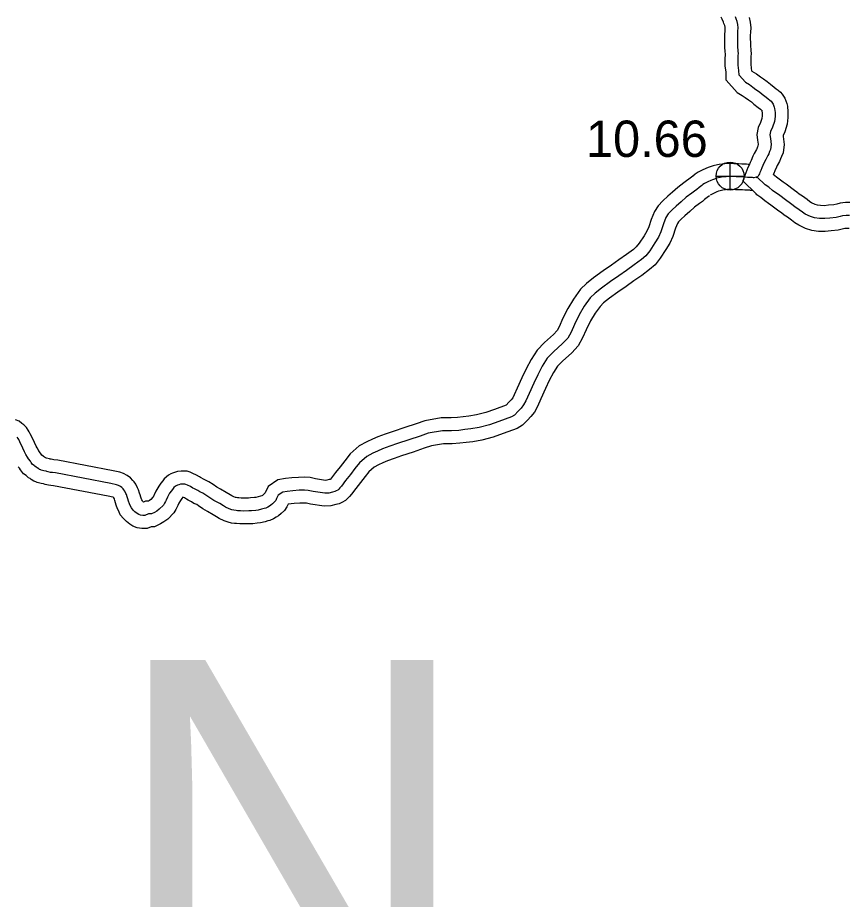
# Model space of a CAD drawing. Extents: x 31699 to 244310, y -8841 to 11474.
# Drawn here: x 147987 to 148629, y -3602 to -2919 of the extents above; entities that cross this region are included whole.
import ezdxf

# ---------------------------------------------------------------- set-up
doc = ezdxf.new("R2010")
doc.units = 0
for name, color, linetype in [('B_Logo', 7, 'Continuous'), ('Level 21', 7, 'Continuous'), ('Level 48', 7, 'Continuous'), ('Level 55', 7, 'Continuous'), ('R_XS_EARTHWORK_STAGE2', 7, 'Continuous'), ('S_WALL_ANNOT', 7, 'Continuous')]:
    doc.layers.add(name, color=color, linetype=linetype)

msp = doc.modelspace()

# ---------------------------------------------------------------- linework, layer by layer
at = {"layer": 'B_Logo'}
for points in [[(148545.09, -2963.33), (148544.97, -2959.8), (148544.45, -2955.67), (148544.44, -2951.07), (148544.53, -2947.87), (148544.64, -2946.86), (148544.41, -2944.47), (148544.16, -2941), (148544.03, -2932.53), (148544.18, -2929.33), (148544.47, -2926.66), (148544.17, -2924.13), (148543.53, -2921.73), (148542.77, -2919.68), (148542.22, -2918.22)], [(148545.09, -2963.33), (148549.99, -2968.79), (148553.12, -2970.6), (148555.84, -2972.61), (148558.17, -2974.29), (148560.82, -2976.1), (148563.02, -2977.98), (148566.14, -2980.46), (148567.73, -2981.74), (148568.99, -2982.68), (148569.92, -2983.55), (148570.59, -2984.28), (148571.58, -2985.69), (148572.37, -2988.1), (148572.64, -2989.1), (148572.96, -2992.18), (148572.95, -2995.32), (148572.48, -2999.06), (148571.07, -3003.53), (148569.53, -3006.94), (148568.99, -3009.61), (148569.38, -3012.28), (148569.96, -3016.9), (148569.42, -3020.91), (148568.75, -3022.51), (148568.08, -3024.24), (148567.48, -3025.51), (148565.74, -3028.58), (148564.87, -3030.32), (148563.59, -3033.39), (148562.79, -3035.19), (148561.92, -3037.06), (148561.18, -3038.73), (148560.85, -3039.59), (148560.38, -3040.6), (148559.91, -3041.46), (148559.17, -3042.2), (148558.44, -3042.73)], [(148558.28, -3042.38), (148556.64, -3042.72), (148556.38, -3042.79), (148555.44, -3042.65), (148554.45, -3042.52), (148552.78, -3042.45), (148551.58, -3042.44), (148550.12, -3042.3), (148548.45, -3042.23), (148546.79, -3042.09), (148544.39, -3042.09), (148542.93, -3042.02), (148540.47, -3041.88), (148538.6, -3041.74), (148536.67, -3041.8), (148535.14, -3041.93), (148533.27, -3042.12), (148531.61, -3042.39), (148530.41, -3042.65), (148527.75, -3043.18), (148526.01, -3043.77), (148524.48, -3044.31), (148523.21, -3044.77), (148520.81, -3045.83), (148518.35, -3047.16), (148517.01, -3047.96), (148516.15, -3048.76)], [(148630.59, -3071.93), (148628, -3071.99), (148625.2, -3072.25), (148623.33, -3072.78), (148620.2, -3073.58), (148615.41, -3074.03), (148611.41, -3074.42), (148607.35, -3074.34), (148603.62, -3073.86), (148600.3, -3072.79), (148596.18, -3070.84), (148594.12, -3069.49), (148591.72, -3067.68), (148588.34, -3065.2), (148585.88, -3063.52), (148583.82, -3061.98), (148581.96, -3060.64), (148575.65, -3055.81), (148573.65, -3054.47), (148570.99, -3052.59), (148568.07, -3050.17), (148565.35, -3048.3), (148565.28, -3048.23), (148559.17, -3042.2), (148558.28, -3042.38)], [(148516.15, -3048.76), (148514.28, -3050.23), (148512.28, -3051.76), (148510.54, -3053.16), (148508.41, -3054.75), (148504.14, -3057.88), (148500.33, -3061.48), (148496.53, -3064.68), (148493.19, -3067.68), (148490.32, -3070.81), (148488.45, -3073.61), (148486.57, -3078.42), (148484.55, -3084.56), (148482.61, -3088.77), (148480, -3093.04), (148475.92, -3099.24), (148472.85, -3103.18), (148469.58, -3106.04), (148463.91, -3110.23), (148457.91, -3114.5), (148452.04, -3118.76), (148445.5, -3123.15), (148438.63, -3128.14), (148433.62, -3132.21), (148429.95, -3135.74), (148425.21, -3142.21), (148421.32, -3148.88), (148417.58, -3156.29), (148415.03, -3162.23), (148412.42, -3166.9), (148408.48, -3171.17), (148401.54, -3177.5), (148396.6, -3182.56), (148392.78, -3188.57), (148389.24, -3195.31), (148386.09, -3201.85), (148382.54, -3209.86), (148380.06, -3215.46), (148378.25, -3218.67), (148376.32, -3221.2), (148374.11, -3223.53), (148371.17, -3226.67), (148369.04, -3228), (148359.04, -3231.51), (148351.91, -3234.17), (148343.78, -3236.08), (148337.46, -3237.27), (148332.73, -3237.85), (148328.06, -3238.38), (148322.54, -3238.76), (148315.41, -3238.81), (148304.42, -3240.65), (148298.23, -3242.77), (148289.5, -3245.69), (148280.63, -3248.67), (148274.64, -3250.73), (148269.17, -3252.78), (148265.3, -3254.38), (148261.5, -3256.1), (148256.84, -3258.7), (148251.3, -3263.56), (148247.76, -3268.03), (148244.28, -3272.7), (148240.47, -3277.3), (148237.33, -3281.57), (148236.13, -3282.9), (148235.26, -3283.83), (148234.39, -3284.63), (148233.26, -3285.3), (148232.26, -3285.7), (148230.33, -3286.22), (148227.53, -3286.95), (148224.33, -3287.14), (148215.28, -3285.72), (148211.62, -3284.9), (148208.56, -3284.69), (148204.5, -3284.82), (148199.71, -3285.2), (148195.24, -3285.66), (148191.78, -3286.25)], [(147994.98, -3260.38), (147994.32, -3259.1), (147993, -3256.96), (147992, -3255.02), (147990.61, -3252.08), (147988.3, -3247.32), (147987.44, -3245.52), (147987.04, -3244.78), (147986.24, -3243.58)], [(148191.78, -3286.25), (148188.38, -3288.58), (148187.11, -3291.05), (148186.37, -3292.65), (148185.57, -3293.79), (148183.96, -3295.32), (148182.63, -3296.45), (148181.5, -3297.18), (148180.23, -3297.98), (148178.63, -3298.58), (148177.43, -3298.91), (148175.5, -3299.51), (148172.9, -3300.17), (148171.1, -3300.36), (148167.77, -3300.69), (148165.64, -3300.82), (148161.78, -3300.87), (148159.12, -3300.8), (148156.85, -3300.66), (148155.72, -3300.52), (148154.06, -3300.32), (148152.39, -3299.91), (148150.27, -3299.17), (148147.54, -3297.89), (148145.94, -3296.88), (148143.09, -3295.14), (148138.57, -3292.65), (148135.38, -3290.71), (148132.32, -3288.56), (148129.99, -3287.02), (148127.6, -3286.01), (148126, -3285.07), (148123.41, -3283.66), (148122.35, -3283.05), (148120.42, -3281.91), (148118.09, -3280.83), (148116.7, -3280.23), (148116.1, -3280.03), (148113.64, -3279.95), (148112.57, -3280.08), (148111.37, -3280.48), (148110.24, -3280.88), (148109.37, -3281.28), (148108.77, -3281.54), (148107.57, -3282.61), (148107.03, -3283.34), (148105.63, -3285.21), (148104.29, -3287.14), (148102.49, -3290.08), (148101.48, -3292.42), (148100.95, -3293.48), (148100.21, -3294.89), (148099.41, -3296.29), (148096.27, -3299.49), (148094.27, -3300.95), (148092.47, -3302.02), (148090.2, -3303.08), (148087.81, -3303.14), (148084.94, -3304.4), (148083.61, -3304.33), (148081.68, -3304.12), (148080.55, -3303.65), (148079.15, -3302.71), (148077.36, -3301.44), (148076.03, -3300.1), (148074.64, -3298.36), (148073.84, -3296.68), (148073.18, -3295.35), (148072.45, -3293.14), (148071.86, -3291.33), (148071.4, -3289.86), (148070.87, -3288.05), (148070.47, -3287.18), (148069.55, -3285.38), (148068.82, -3284.37), (148068.29, -3283.7), (148067.36, -3282.7), (148066.16, -3281.83), (148064.63, -3281.02), (148063.1, -3280.48), (148058.64, -3279.53), (148015.99, -3271.39), (148013.53, -3271.05), (148012.06, -3270.92), (148010.27, -3270.51), (148009.27, -3270.24), (148008.74, -3270.1), (148006.87, -3269.63), (148005.94, -3269.5), (148004.94, -3269.23), (148004.48, -3269.02), (148003.61, -3268.69), (148002.88, -3268.22), (148001.82, -3267.41), (148000.89, -3266.87), (148000.03, -3266.14), (147999.3, -3265.53), (147998.17, -3264.73), (147997.04, -3263.32), (147996.44, -3262.25), (147994.98, -3260.38)]]:
    msp.add_lwpolyline(points, dxfattribs=at)
at = {"layer": 'Level 21'}
for p, q in [((148538.14, -3052.31), (148538.14, -3030.64)), ((148527.3, -3041.47), (148548.97, -3041.47))]:
    msp.add_line(p, q, dxfattribs=at)
msp.add_circle((148538.14, -3041.47), 10.83, dxfattribs=at)
at = {"layer": 'Level 55'}
for points in [[(148630.46, -3081.94), (148628.57, -3081.98), (148627.04, -3082.13), (148625.93, -3082.44), (148621.91, -3083.46), (148616.37, -3083.98), (148611.8, -3084.43), (148606.62, -3084.33), (148601.43, -3083.66), (148596.6, -3082.1), (148591.29, -3079.59), (148588.36, -3077.68), (148585.75, -3075.7), (148582.56, -3073.37), (148580.06, -3071.66), (148577.89, -3070.04), (148575.99, -3068.67), (148569.81, -3063.93), (148567.97, -3062.7), (148564.92, -3060.54), (148562.04, -3058.16), (148558.9, -3056), (148558.22, -3055.31), (148547.97, -3045.18)], [(148630.73, -3061.93), (148627.42, -3062), (148623.36, -3062.38), (148620.74, -3063.12), (148618.49, -3063.69), (148614.45, -3064.08), (148611.02, -3064.41), (148608.09, -3064.35), (148605.82, -3064.06), (148603.99, -3063.47), (148601.07, -3062.09), (148599.87, -3061.31), (148597.7, -3059.66), (148594.11, -3057.03), (148591.7, -3055.39), (148589.74, -3053.92), (148587.92, -3052.61), (148581.48, -3047.68), (148579.33, -3046.24), (148577.07, -3044.64), (148574.11, -3042.19), (148571.42, -3040.34)]]:
    msp.add_lwpolyline(points, dxfattribs=at)
at = {"layer": 'R_XS_EARTHWORK_STAGE2'}
for points in [[(148535.22, -2967.3), (148534.99, -2960.6), (148534.45, -2956.31), (148534.44, -2950.94), (148534.54, -2947.15), (148534.59, -2946.77), (148534.44, -2945.32), (148534.16, -2941.44), (148534.03, -2932.37), (148534.21, -2928.55), (148534.41, -2926.71), (148534.32, -2926.01), (148533.99, -2924.76), (148533.41, -2923.19), (148533.02, -2922.16), (148531.92, -2919.86), (148531.2, -2918.27)], [(148555.11, -2960.19), (148554.44, -2955.03), (148554.44, -2951.2), (148554.51, -2948.58), (148554.7, -2946.96), (148554.37, -2943.61), (148554.15, -2940.56), (148554.03, -2932.69), (148554.15, -2930.11), (148554.54, -2926.6), (148554.01, -2922.24), (148553.08, -2918.71)], [(148555.11, -2960.19), (148558.61, -2962.23), (148561.74, -2964.54), (148563.91, -2966.1), (148566.91, -2968.15), (148569.38, -2970.27), (148572.37, -2972.64), (148573.84, -2973.82), (148575.42, -2974.99), (148577.07, -2976.54), (148578.41, -2978.03), (148580.61, -2981.14), (148581.97, -2985.26), (148582.5, -2987.3), (148582.96, -2991.67), (148582.95, -2995.97), (148582.28, -3001.21), (148580.42, -3007.11), (148579.14, -3009.94), (148579.29, -3010.93), (148580.05, -3016.94), (148579.15, -3023.55), (148578.03, -3026.24), (148577.27, -3028.2), (148576.35, -3030.13), (148574.56, -3033.29), (148573.97, -3034.48), (148572.78, -3037.34), (148571.89, -3039.34), (148571.42, -3040.34)], [(148535.22, -2967.3), (148543.61, -2976.64), (148547.62, -2978.97), (148549.94, -2980.69), (148552.42, -2982.48), (148554.74, -2984.06), (148556.65, -2985.7), (148559.9, -2988.28), (148561.62, -2989.66), (148562.57, -2990.36), (148562.6, -2990.39), (148562.77, -2990.91), (148562.96, -2992.69), (148562.96, -2994.67), (148562.67, -2996.91), (148561.71, -2999.95), (148559.95, -3003.85), (148558.84, -3009.34), (148559.47, -3013.64), (148559.88, -3016.85), (148559.69, -3018.26), (148559.47, -3018.77), (148558.89, -3020.29), (148558.6, -3020.89), (148556.91, -3023.87), (148555.77, -3026.15), (148554.41, -3029.43), (148553.69, -3031.04), (148552.81, -3032.93), (148551.94, -3034.9), (148547.97, -3045.18)], [(148552.81, -3032.45), (148552.07, -3032.44), (148550.8, -3032.32), (148549.08, -3032.25), (148547.22, -3032.1), (148544.65, -3032.09), (148543.46, -3032.03), (148541.12, -3031.9), (148538.82, -3031.73), (148536.09, -3031.81), (148534.2, -3031.97), (148531.97, -3032.21), (148529.75, -3032.56), (148528.36, -3032.86), (148525.14, -3033.5), (148522.75, -3034.32), (148521.12, -3034.89), (148519.46, -3035.49), (148516.41, -3036.85), (148513.4, -3038.47), (148510.99, -3039.91), (148509.37, -3041.41)], [(148509.98, -3040.89), (148508.15, -3042.32), (148506.1, -3043.89), (148504.4, -3045.26), (148502.45, -3046.72), (148497.72, -3050.19), (148493.67, -3054.01), (148489.97, -3057.13), (148486.15, -3060.56), (148482.43, -3064.62), (148479.53, -3068.96), (148477.15, -3075.04), (148475.23, -3080.89), (148473.78, -3084.05), (148471.56, -3087.68), (148467.79, -3093.41), (148465.55, -3096.28), (148463.3, -3098.25), (148458.04, -3102.14), (148452.08, -3106.37), (148446.31, -3110.56), (148439.77, -3114.95), (148432.53, -3120.21), (148426.99, -3124.71), (148422.4, -3129.13), (148416.83, -3136.72), (148412.53, -3144.1), (148408.51, -3152.06), (148406.04, -3157.81), (148404.27, -3160.99), (148401.42, -3164.07), (148394.58, -3170.3), (148388.71, -3176.32), (148384.12, -3183.55), (148380.3, -3190.81), (148377.01, -3197.65), (148373.39, -3205.81), (148371.11, -3210.97), (148369.89, -3213.15), (148368.69, -3214.71), (148366.83, -3216.68), (148364.77, -3218.87), (148364.68, -3218.93), (148355.64, -3222.11), (148349.01, -3224.58), (148341.71, -3226.29), (148335.92, -3227.38), (148331.55, -3227.92), (148327.16, -3228.42), (148322.16, -3228.76), (148314.55, -3228.81), (148301.96, -3230.92), (148295.02, -3233.3), (148286.32, -3236.21), (148277.42, -3239.2), (148271.25, -3241.31), (148265.5, -3243.48), (148261.33, -3245.2), (148257, -3247.17), (148251.04, -3250.48), (148244.02, -3256.64), (148239.82, -3261.94), (148236.41, -3266.52), (148232.59, -3271.14), (148229.57, -3275.24), (148228.75, -3276.15), (148228.58, -3276.34), (148227.75, -3276.56), (148225.96, -3277.03), (148224.82, -3277.1), (148217.15, -3275.89), (148213.06, -3274.98), (148208.75, -3274.68), (148203.95, -3274.83), (148198.79, -3275.24), (148193.89, -3275.75), (148187.94, -3276.76)], [(148555.41, -3052.75), (148554.04, -3052.56), (148553.55, -3052.49), (148552.55, -3052.45), (148551.1, -3052.44), (148549.44, -3052.28), (148547.83, -3052.22), (148546.36, -3052.09), (148544.14, -3052.09), (148542.4, -3052), (148539.81, -3051.86), (148538.39, -3051.75), (148537.25, -3051.79), (148536.08, -3051.88), (148534.58, -3052.04), (148533.47, -3052.22), (148532.46, -3052.44), (148530.36, -3052.86), (148529.28, -3053.23), (148527.84, -3053.73), (148526.96, -3054.05), (148525.22, -3054.82), (148523.29, -3055.86), (148523.03, -3056.01), (148522.92, -3056.11)], [(148522.32, -3056.63), (148520.4, -3058.13), (148518.45, -3059.62), (148516.68, -3061.05), (148514.36, -3062.79), (148510.55, -3065.58), (148506.99, -3068.95), (148503.09, -3072.23), (148500.23, -3074.79), (148498.21, -3077), (148497.37, -3078.26), (148495.98, -3081.8), (148493.88, -3088.23), (148491.45, -3093.49), (148488.45, -3098.39), (148484.06, -3105.07), (148480.15, -3110.08), (148475.86, -3113.83), (148469.78, -3118.33), (148463.74, -3122.62), (148457.76, -3126.96), (148451.23, -3131.35), (148444.72, -3136.07), (148440.25, -3139.7), (148437.5, -3142.35), (148433.58, -3147.69), (148430.12, -3153.65), (148426.64, -3160.52), (148424.01, -3166.65), (148420.57, -3172.81), (148415.53, -3178.27), (148408.49, -3184.69), (148404.48, -3188.8), (148401.44, -3193.58), (148398.17, -3199.8), (148395.17, -3206.04), (148391.68, -3213.9), (148389.01, -3219.95), (148386.62, -3224.19), (148383.94, -3227.69), (148381.39, -3230.39), (148377.57, -3234.46), (148373.4, -3237.07), (148362.44, -3240.92), (148354.81, -3243.76), (148345.85, -3245.87), (148338.99, -3247.15), (148333.9, -3247.79), (148328.97, -3248.34), (148322.92, -3248.76), (148316.28, -3248.8), (148306.89, -3250.38), (148301.43, -3252.24), (148292.68, -3255.17), (148283.85, -3258.14), (148278.02, -3260.14), (148272.84, -3262.09), (148269.28, -3263.55), (148266.01, -3265.04), (148262.63, -3266.92), (148258.57, -3270.48), (148255.69, -3274.12), (148252.15, -3278.87), (148248.36, -3283.45), (148245.09, -3287.89), (148243.5, -3289.65), (148242.32, -3290.93), (148240.38, -3292.71), (148237.67, -3294.31), (148235.44, -3295.19), (148232.91, -3295.89), (148229.1, -3296.88), (148223.85, -3297.19), (148213.42, -3295.54), (148210.19, -3294.83), (148208.37, -3294.7), (148205.05, -3294.8), (148200.62, -3295.16), (148196, -3295.63)], [(148003.85, -3255.76), (148003.02, -3254.16), (148001.71, -3252.05), (148000.98, -3250.61), (147999.63, -3247.75), (147997.3, -3242.98), (147996.36, -3240.99), (147995.63, -3239.64), (147994.76, -3238.33), (147993.54, -3236.2), (147991.37, -3234.01), (147989.84, -3233.03), (147987.89, -3231.3), (147984.98, -3230.22)], [(148187.94, -3276.76), (148180.64, -3281.76), (148178.11, -3286.67), (148177.78, -3287.4), (148177.27, -3287.89), (148176.66, -3288.4), (148176.12, -3288.75), (148175.77, -3288.97), (148175.55, -3289.06), (148174.63, -3289.31), (148172.79, -3289.88), (148171.12, -3290.3), (148170.08, -3290.42), (148166.99, -3290.72), (148165.27, -3290.82), (148161.85, -3290.87), (148159.56, -3290.81), (148157.76, -3290.69), (148156.93, -3290.59), (148155.86, -3290.46), (148155.23, -3290.31), (148154.04, -3289.89), (148152.35, -3289.1), (148151.22, -3288.39), (148148.1, -3286.49), (148143.58, -3284), (148140.86, -3282.34), (148137.96, -3280.3), (148134.74, -3278.17), (148132.1, -3277.05), (148130.93, -3276.36), (148128.27, -3274.92), (148127.37, -3274.4), (148125.08, -3273.05), (148122.18, -3271.71), (148120.29, -3270.89), (148117.89, -3270.08), (148113.17, -3269.93), (148110.37, -3270.28), (148108.14, -3271.02), (148106.48, -3271.6), (148105.26, -3272.16), (148103.3, -3273.03), (148100.12, -3275.85), (148099, -3277.39), (148097.52, -3279.36), (148095.92, -3281.68), (148093.59, -3285.46), (148092.41, -3288.2), (148092.05, -3288.92), (148091.44, -3290.07), (148091.37, -3290.2), (148089.7, -3291.9), (148088.76, -3292.59), (148087.84, -3293.13), (148085.58, -3293.19), (148084, -3293.89), (148083.85, -3293.79), (148083.51, -3293.44), (148083.17, -3293.02), (148082.84, -3292.32), (148082.46, -3291.55), (148081.95, -3290.01), (148081.38, -3288.27), (148080.97, -3286.96), (148080.27, -3284.56), (148079.48, -3282.82), (148078.09, -3280.13), (148076.78, -3278.33), (148075.89, -3277.19), (148074.04, -3275.19), (148071.47, -3273.32), (148068.65, -3271.83), (148065.81, -3270.83), (148060.62, -3269.73), (148017.61, -3261.52), (148014.68, -3261.12), (148013.64, -3261.02), (148012.68, -3260.8), (148011.81, -3260.57), (148011.2, -3260.41), (148008.83, -3259.81), (148008.23, -3259.72), (148007.36, -3259.06), (148006.69, -3258.67), (148006.46, -3258.48), (148005.39, -3257.6), (148005.24, -3257.49), (148004.81, -3256.72), (148002.88, -3254.23)], [(148196, -3295.63), (148195.07, -3297.67), (148193.18, -3300.35), (148190.66, -3302.75), (148188.6, -3304.5), (148186.87, -3305.61), (148184.69, -3306.99), (148181.71, -3308.1), (148180.23, -3308.51), (148178.21, -3309.14), (148174.68, -3310.03), (148172.13, -3310.31), (148168.56, -3310.66), (148166.01, -3310.81), (148161.71, -3310.87), (148158.67, -3310.79), (148155.94, -3310.62), (148154.51, -3310.45), (148152.26, -3310.17), (148149.56, -3309.51), (148146.49, -3308.44), (148142.73, -3306.68), (148140.67, -3305.38), (148138.07, -3303.79), (148133.55, -3301.31), (148129.89, -3299.07), (148126.68, -3296.82), (148125.25, -3295.87), (148123.1, -3294.96), (148121.07, -3293.77), (148118.55, -3292.4), (148117.33, -3291.7), (148115.76, -3290.77), (148114.42, -3290.15), (148113.75, -3291.06), (148112.67, -3292.61), (148111.39, -3294.7), (148110.55, -3296.64), (148109.84, -3298.05), (148108.98, -3299.7), (148107.45, -3302.37), (148102.84, -3307.07), (148099.78, -3309.31), (148097.15, -3310.87), (148092.55, -3313.02), (148090.03, -3313.09), (148086.79, -3314.51), (148082.81, -3314.3), (148079.17, -3313.91), (148075.79, -3312.5), (148073.46, -3310.94), (148070.86, -3309.09), (148068.55, -3306.76), (148066.1, -3303.7), (148064.84, -3301.05), (148063.9, -3299.14), (148062.95, -3296.26), (148062.34, -3294.39), (148061.83, -3292.76), (148061.47, -3291.55), (148061.47, -3291.54), (148061, -3290.63), (148060.85, -3290.42), (148060.73, -3290.27), (148060.62, -3290.21), (148060.39, -3290.13), (148056.67, -3289.34), (148014.37, -3281.27), (148012.37, -3280.99), (148010.49, -3280.81), (148007.86, -3280.22), (148006.73, -3279.91), (148006.28, -3279.8), (148004.92, -3279.45), (148003.91, -3279.3), (148001.63, -3278.69), (148000.68, -3278.27), (147999.05, -3277.64), (147997.15, -3276.42), (147996.28, -3275.76), (147995.09, -3275.08), (147993.59, -3273.79), (147993.2, -3273.47), (147991.23, -3272.07), (147988.71, -3268.92), (147988.08, -3267.79), (147987.09, -3266.52)]]:
    msp.add_lwpolyline(points, dxfattribs=at)

# ---------------------------------------------------------------- texts
at = {"layer": 'Level 48'}
msp.add_text('N', height=293.3, dxfattribs=at).set_placement((148057.12, -3709.44))
at = {"layer": 'S_WALL_ANNOT'}
msp.add_text('10.66', height=28.16, dxfattribs=at).set_placement((148426.61, -3026.62))

doc.saveas('drawing.dxf')
